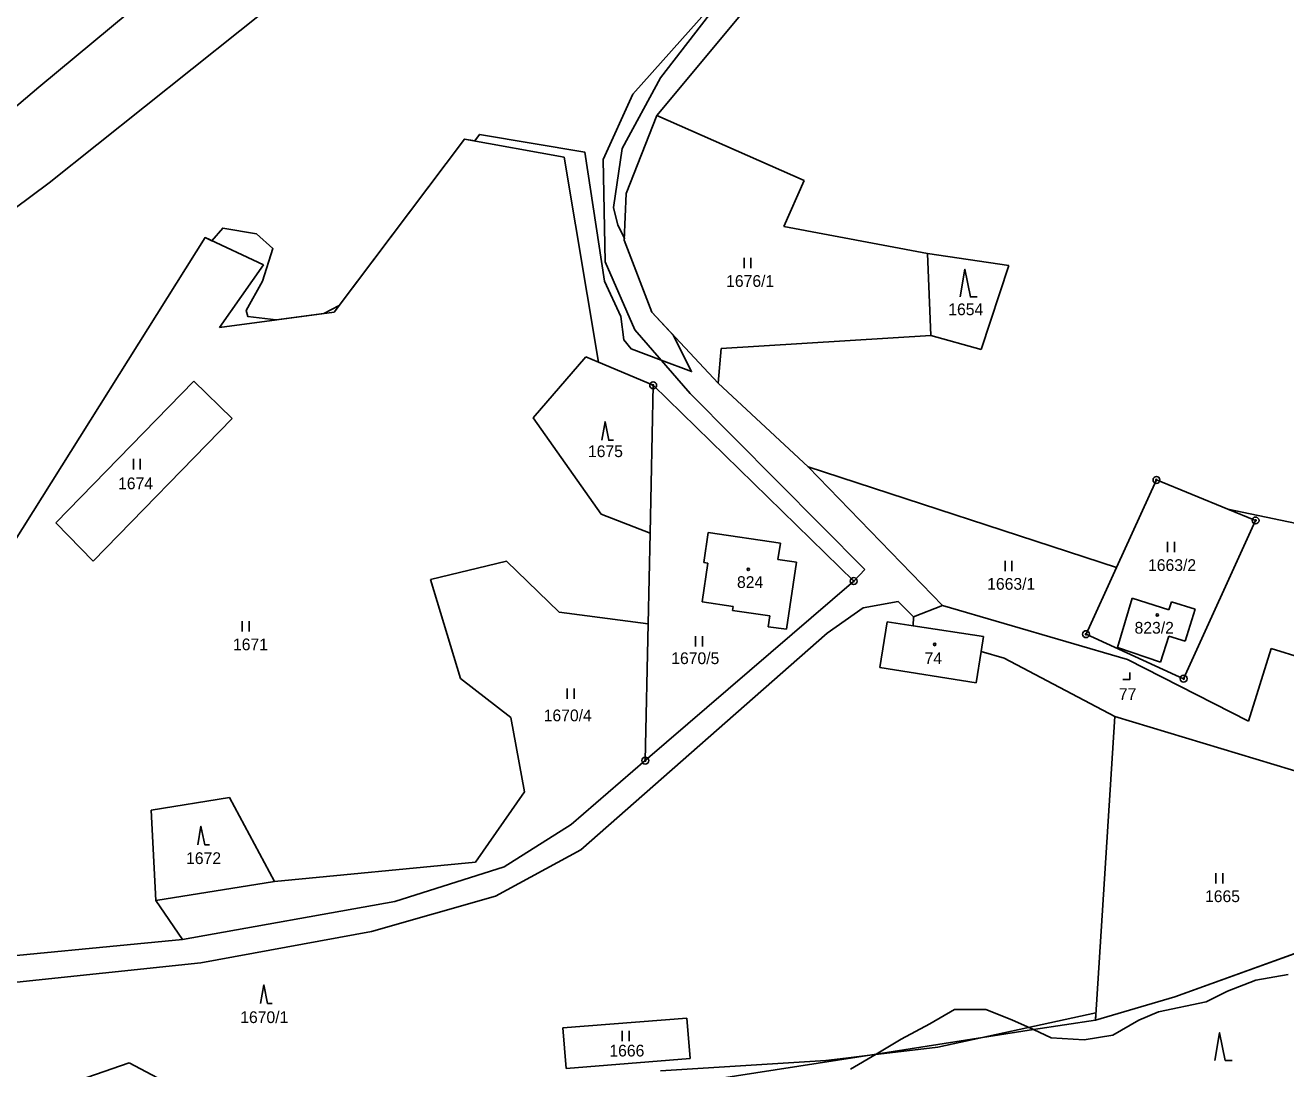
# Model space of a CAD drawing. Extents: x -439246 to -433691, y -1130252 to -1121148.
# Drawn here: x -437128.8 to -436946.5, y -1122399.6 to -1122248.6 of the extents above; entities that cross this region are included whole.
import ezdxf

# ---------------------------------------------------------------- set-up
doc = ezdxf.new("R2010")
doc.units = 0
for name, color, linetype in [('Vrstva 1', 7, 'Continuous'), ('Vrstva 18', 7, 'Continuous'), ('Vrstva 19', 7, 'Continuous'), ('Vrstva 24', 7, 'Continuous'), ('Vrstva 25', 7, 'Continuous'), ('Vrstva 3', 7, 'Continuous'), ('Vrstva 37', 7, 'Continuous'), ('Vrstva 4', 7, 'Continuous'), ('Vrstva 52', 7, 'Continuous')]:
    doc.layers.add(name, color=color, linetype=linetype)

msp = doc.modelspace()

# ---------------------------------------------------------------- linework, layer by layer
at = {"layer": 'Vrstva 1'}
for points in [[(-437126.88, -1122257.54), (-437007.02, -1122157.89)], [(-437084.03, -1122238.3), (-437125.38, -1122271.39)], [(-437025.76, -1122241.44), (-437040.94, -1122258.55)], [(-437022.7, -1122243.88), (-437037.49, -1122261.62)], [(-437191.16, -1122312.15), (-437126.88, -1122257.54)], [(-437040.94, -1122258.55), (-437045.24, -1122268)], [(-437041.92, -1122272.89), (-437037.49, -1122261.62)], [(-437037.49, -1122261.62), (-437016.16, -1122271.01)], [(-437084.17, -1122290.1), (-437065.3, -1122265.03)], [(-437065.3, -1122265.03), (-437050.86, -1122267.67)], [(-437050.86, -1122267.67), (-437045.92, -1122297.35)], [(-437045.24, -1122268), (-437044.95, -1122282.79)], [(-437016.16, -1122271.01), (-437019.1, -1122277.68)], [(-437125.38, -1122271.39), (-437215.72, -1122338.73)], [(-437042.18, -1122279.68), (-437041.92, -1122272.89)], [(-437019.1, -1122277.68), (-436998.34, -1122281.58)], [(-437130.56, -1122323.47), (-437102.82, -1122279.3)], [(-437102.82, -1122279.3), (-437094.38, -1122283.22)], [(-437038.19, -1122290.1), (-437042.18, -1122279.68)], [(-436998.34, -1122281.58), (-436986.54, -1122283.32)], [(-436997.84, -1122293.49), (-436998.34, -1122281.58)], [(-437094.38, -1122283.22), (-437100.74, -1122292.3)], [(-437044.95, -1122282.79), (-437040.64, -1122292.65)], [(-436986.54, -1122283.32), (-436990.57, -1122295.49)], [(-437100.74, -1122292.3), (-437084.17, -1122290.1)], [(-437028.59, -1122300.37), (-437038.19, -1122290.1)], [(-437040.64, -1122292.65), (-437032.65, -1122301.85)], [(-436997.84, -1122293.49), (-437028.17, -1122295.34)], [(-436990.57, -1122295.49), (-436997.84, -1122293.49)], [(-437047.76, -1122296.57), (-437055.36, -1122305.38)], [(-437045.92, -1122297.35), (-437047.76, -1122296.57)], [(-437028.17, -1122295.34), (-437028.59, -1122300.37)], [(-437038.01, -1122300.67), (-437045.92, -1122297.35)], [(-437124.42, -1122320.56), (-437104.45, -1122300.08)], [(-437104.45, -1122300.08), (-437098.9, -1122305.49)], [(-437028.59, -1122300.37), (-437015.57, -1122312.5)], [(-437038.01, -1122300.67), (-437038.46, -1122322.09)], [(-437009, -1122329.02), (-437038.01, -1122300.67)], [(-437032.65, -1122301.85), (-437007.37, -1122327.34)], [(-437098.9, -1122305.49), (-437119.03, -1122326.15)], [(-437055.36, -1122305.38), (-437045.51, -1122319.31)], [(-437015.57, -1122312.5), (-436996.16, -1122332.54)], [(-437015.57, -1122312.5), (-436970.98, -1122327.04)], [(-436970.98, -1122327.04), (-436965.2, -1122314.37)], [(-436965.2, -1122314.37), (-436954.88, -1122318.6)], [(-436954.88, -1122318.6), (-436907.51, -1122328.48)], [(-436954.88, -1122318.6), (-436950.87, -1122320.24)], [(-437045.51, -1122319.31), (-437038.46, -1122322.09)], [(-436950.87, -1122320.24), (-436961.28, -1122343.14)], [(-437119.03, -1122326.15), (-437124.42, -1122320.56)], [(-437038.46, -1122322.09), (-437038.73, -1122335.18)], [(-437030.7, -1122326.34), (-437030.05, -1122321.97)], [(-437030.05, -1122321.97), (-437019.61, -1122323.52)], [(-437019.61, -1122323.52), (-437019.96, -1122325.87)], [(-437017.28, -1122326.27), (-437019.96, -1122325.87)], [(-437059.22, -1122326.14), (-437070.22, -1122328.79)], [(-437051.59, -1122333.5), (-437059.22, -1122326.14)], [(-437030.1, -1122326.43), (-437030.93, -1122332)], [(-437030.1, -1122326.43), (-437030.7, -1122326.34)], [(-437018.72, -1122335.98), (-437017.28, -1122326.27)], [(-437007.37, -1122327.34), (-437009, -1122329.02)], [(-436975.39, -1122336.7), (-436970.98, -1122327.04)], [(-437070.22, -1122328.79), (-437065.88, -1122343.1)], [(-437039.15, -1122355), (-437009, -1122329.02)], [(-437030.93, -1122332), (-437026.45, -1122332.67)], [(-437026.45, -1122332.67), (-437026.54, -1122333.26)], [(-437007.64, -1122332.87), (-437012.85, -1122336.57)], [(-437002.56, -1122331.95), (-437007.64, -1122332.87)], [(-437000.35, -1122334.21), (-437002.56, -1122331.95)], [(-436996.16, -1122332.54), (-437000.35, -1122334.21)], [(-436996.16, -1122332.54), (-436969.37, -1122340.36)], [(-436970.85, -1122338.61), (-436968.73, -1122331.48)], [(-436968.73, -1122331.48), (-436963.41, -1122333.18)], [(-436963.41, -1122333.18), (-436963.04, -1122332)], [(-436963.04, -1122332), (-436959.61, -1122333.08)], [(-436959.61, -1122333.08), (-436961.06, -1122337.72)], [(-437038.73, -1122335.18), (-437051.59, -1122333.5)], [(-437026.54, -1122333.26), (-437021.14, -1122334.06)], [(-437021.35, -1122335.64), (-437021.14, -1122334.06)], [(-437004.17, -1122334.92), (-437005.2, -1122341.53)], [(-437004.17, -1122334.92), (-437000.41, -1122335.5)], [(-437000.35, -1122334.21), (-437000.41, -1122335.5)], [(-437012.85, -1122336.57), (-437048.45, -1122367.9)], [(-437038.73, -1122335.18), (-437039.15, -1122355)], [(-437018.72, -1122335.98), (-437021.35, -1122335.64)], [(-437000.41, -1122335.5), (-436990.24, -1122337.05)], [(-436961.28, -1122343.14), (-436975.39, -1122336.7)], [(-436990.57, -1122339.22), (-436990.24, -1122337.05)], [(-436964.62, -1122340.75), (-436970.85, -1122338.61)], [(-436963.4, -1122336.98), (-436964.62, -1122340.75)], [(-436961.06, -1122337.72), (-436963.4, -1122336.98)], [(-436991.26, -1122343.72), (-436990.57, -1122339.22)], [(-436987.21, -1122340.17), (-436990.57, -1122339.22)], [(-436971.22, -1122348.62), (-436987.21, -1122340.17)], [(-436969.37, -1122340.36), (-436951.88, -1122349.28)], [(-436948.6, -1122338.75), (-436951.88, -1122349.28)], [(-436948.6, -1122338.75), (-436934.56, -1122343.12)], [(-437005.2, -1122341.53), (-436991.26, -1122343.72)], [(-437065.88, -1122343.1), (-437058.62, -1122348.77)], [(-437058.62, -1122348.77), (-437056.62, -1122359.52)], [(-436971.22, -1122348.62), (-436974.03, -1122392.55)], [(-436943.13, -1122357.11), (-436971.22, -1122348.62)], [(-437049.89, -1122364.26), (-437039.15, -1122355)], [(-437099.31, -1122360.33), (-437110.64, -1122362.16)], [(-437092.78, -1122372.51), (-437099.31, -1122360.33)], [(-437056.62, -1122359.52), (-437063.72, -1122369.68)], [(-437110.64, -1122362.16), (-437109.97, -1122375.23)], [(-437059.54, -1122370.38), (-437049.89, -1122364.26)], [(-437063.72, -1122369.68), (-437092.78, -1122372.51)], [(-437048.45, -1122367.9), (-437060.81, -1122374.64)], [(-437075.38, -1122375.39), (-437059.54, -1122370.38)], [(-437109.97, -1122375.23), (-437092.78, -1122372.51)], [(-436962.56, -1122389.17), (-436915.45, -1122372.19)], [(-437060.81, -1122374.64), (-437078.74, -1122379.72)], [(-437109.97, -1122375.23), (-437106.08, -1122380.89)], [(-437106.08, -1122380.89), (-437075.38, -1122375.39)], [(-437078.74, -1122379.72), (-437103.45, -1122384.29)], [(-437139.17, -1122384.09), (-437106.08, -1122380.89)], [(-437103.45, -1122384.29), (-437131.87, -1122387.24)], [(-436974.03, -1122392.55), (-436962.56, -1122389.17)], [(-437051.08, -1122393.7), (-437033.13, -1122392.27)], [(-437033.13, -1122392.27), (-437032.66, -1122398.12)], [(-436982.99, -1122393.94), (-436974.03, -1122392.55)], [(-437050.61, -1122399.55), (-437051.08, -1122393.7)], [(-437005.74, -1122397.48), (-436982.99, -1122393.94)], [(-437113.79, -1122398.74), (-437122.28, -1122401.7)], [(-437101.52, -1122405.26), (-437113.79, -1122398.74)], [(-437032.66, -1122398.12), (-437050.61, -1122399.55)], [(-437031.55, -1122401.49), (-437005.74, -1122397.48)]]:
    msp.add_lwpolyline(points, dxfattribs=at)
at = {"layer": 'Vrstva 24'}
for centre, radius in [((-437038.01, -1122300.67), 0.5), ((-437038.01, -1122300.67), 0.1), ((-436965.2, -1122314.37), 0.5), ((-436965.2, -1122314.37), 0.1), ((-436950.87, -1122320.24), 0.5), ((-436950.87, -1122320.24), 0.1), ((-437009, -1122329.02), 0.5), ((-437009, -1122329.02), 0.1), ((-436975.39, -1122336.7), 0.5), ((-436975.39, -1122336.7), 0.1), ((-436961.28, -1122343.14), 0.5), ((-436961.28, -1122343.14), 0.1), ((-437039.15, -1122355), 0.5), ((-437039.15, -1122355), 0.1)]:
    msp.add_circle(centre, radius, dxfattribs=at)
at = {"layer": 'Vrstva 25'}
for p, q in [((-437024.86, -1122283.73), (-437024.86, -1122282.23)), ((-437023.86, -1122283.73), (-437023.86, -1122282.23)), ((-437113.2, -1122312.84), (-437113.2, -1122311.34)), ((-437112.2, -1122312.84), (-437112.2, -1122311.34)), ((-436963.61, -1122324.85), (-436963.61, -1122323.35)), ((-436962.61, -1122324.85), (-436962.61, -1122323.35)), ((-436987.11, -1122327.57), (-436987.11, -1122326.07)), ((-436986.11, -1122327.57), (-436986.11, -1122326.07)), ((-437097.47, -1122336.33), (-437097.47, -1122334.83)), ((-437096.47, -1122336.33), (-437096.47, -1122334.83)), ((-437031.86, -1122338.47), (-437031.86, -1122336.97)), ((-437030.86, -1122338.47), (-437030.86, -1122336.97)), ((-437050.44, -1122346.06), (-437050.44, -1122344.56)), ((-437049.44, -1122346.06), (-437049.44, -1122344.56)), ((-436956.61, -1122372.78), (-436956.61, -1122371.28)), ((-436955.61, -1122372.78), (-436955.61, -1122371.28)), ((-437042.5, -1122395.61), (-437042.5, -1122394.11)), ((-437041.5, -1122395.61), (-437041.5, -1122394.11))]:
    msp.add_line(p, q, dxfattribs=at)
for points in [[(-436993.62, -1122287.88), (-436992.92, -1122283.88), (-436992.12, -1122287.88), (-436991.12, -1122287.88)], [(-437045.44, -1122308.62), (-437044.97, -1122305.94), (-437044.43, -1122308.62), (-437043.76, -1122308.62)], [(-436970.07, -1122343.27), (-436969.07, -1122343.27), (-436969.07, -1122342.27)], [(-437103.89, -1122367.19), (-437103.42, -1122364.51), (-437102.88, -1122367.19), (-437102.21, -1122367.19)], [(-437094.79, -1122390.15), (-437094.32, -1122387.47), (-437093.78, -1122390.15), (-437093.11, -1122390.15)], [(-436956.76, -1122398.39), (-436956.06, -1122394.39), (-436955.26, -1122398.39), (-436954.26, -1122398.39)]]:
    msp.add_lwpolyline(points, dxfattribs=at)
for centre in [(-437024.25, -1122327.31), (-436965.09, -1122333.92), (-436997.28, -1122338.19)]:
    msp.add_circle(centre, 0.175, dxfattribs=at)
at = {"layer": 'Vrstva 3'}
for points in [[(-437030.7, -1122326.34), (-437030.05, -1122321.97)], [(-437030.05, -1122321.97), (-437019.61, -1122323.52)], [(-437019.61, -1122323.52), (-437019.96, -1122325.87)], [(-437017.28, -1122326.27), (-437019.96, -1122325.87)], [(-437030.1, -1122326.43), (-437030.93, -1122332)], [(-437030.1, -1122326.43), (-437030.7, -1122326.34)], [(-437018.72, -1122335.98), (-437017.28, -1122326.27)], [(-437030.93, -1122332), (-437026.45, -1122332.67)], [(-437026.45, -1122332.67), (-437026.54, -1122333.26)], [(-436970.85, -1122338.61), (-436968.73, -1122331.48)], [(-436968.73, -1122331.48), (-436963.41, -1122333.18)], [(-436963.41, -1122333.18), (-436963.04, -1122332)], [(-436963.04, -1122332), (-436959.61, -1122333.08)], [(-436959.61, -1122333.08), (-436961.06, -1122337.72)], [(-437026.54, -1122333.26), (-437021.14, -1122334.06)], [(-437021.35, -1122335.64), (-437021.14, -1122334.06)], [(-437004.17, -1122334.92), (-437005.2, -1122341.53)], [(-437004.17, -1122334.92), (-437000.41, -1122335.5)], [(-437018.72, -1122335.98), (-437021.35, -1122335.64)], [(-437000.41, -1122335.5), (-436990.24, -1122337.05)], [(-436990.57, -1122339.22), (-436990.24, -1122337.05)], [(-436964.62, -1122340.75), (-436970.85, -1122338.61)], [(-436963.4, -1122336.98), (-436964.62, -1122340.75)], [(-436961.06, -1122337.72), (-436963.4, -1122336.98)], [(-436991.26, -1122343.72), (-436990.57, -1122339.22)], [(-437005.2, -1122341.53), (-436991.26, -1122343.72)]]:
    msp.add_lwpolyline(points, dxfattribs=at)
at = {"layer": 'Vrstva 37'}
for centre in [(-437024.25, -1122327.31), (-436965.09, -1122333.92), (-436997.28, -1122338.19)]:
    msp.add_circle(centre, 0.175, dxfattribs=at)
at = {"layer": 'Vrstva 4'}
for points in [[(-436946.16, -1122385.98), (-436950.82, -1122386.77)], [(-436950.82, -1122386.77), (-436954.92, -1122388.36)], [(-436954.92, -1122388.36), (-436958.01, -1122389.91)], [(-436994.42, -1122391.04), (-436997.98, -1122393.1)], [(-436989.9, -1122391.04), (-436994.42, -1122391.04)], [(-436986.13, -1122392.5), (-436989.9, -1122391.04)], [(-436964.92, -1122391.35), (-436967.76, -1122392.59)], [(-436958.01, -1122389.91), (-436964.92, -1122391.35)], [(-436997.98, -1122393.1), (-437002.13, -1122395.34)], [(-436982.99, -1122393.94), (-436986.13, -1122392.5)], [(-436967.76, -1122392.59), (-436971.52, -1122394.75)], [(-436980.42, -1122395.12), (-436982.99, -1122393.94)], [(-436975.66, -1122395.41), (-436980.42, -1122395.12)], [(-436971.52, -1122394.75), (-436975.66, -1122395.41)], [(-437002.13, -1122395.34), (-437005.74, -1122397.48)], [(-437005.74, -1122397.48), (-437009.44, -1122399.67)]]:
    msp.add_lwpolyline(points, dxfattribs=at)
at = {"layer": 'Vrstva 52'}
for points in [[(-437233.37, -1122353.36), (-437234.68, -1122353.42), (-437226.7, -1122344.85), (-437215.72, -1122338.73), (-437191.16, -1122312.15), (-437126.88, -1122257.54), (-437007.02, -1122157.89), (-436904.26, -1122082.16)], [(-437029.05, -1122245.92), (-437036.94, -1122256.15), (-437042.48, -1122266.39), (-437043.76, -1122274.92), (-437043.12, -1122277.48), (-437042.17, -1122279.37), (-437042.18, -1122279.68), (-437038.19, -1122290.1), (-437035.1, -1122293.41), (-437032.44, -1122298.69), (-437036.83, -1122297.04), (-437041.2, -1122295.39), (-437042.27, -1122294.11), (-437042.69, -1122290.7), (-437045.04, -1122285.58), (-437047.91, -1122266.91), (-437063.12, -1122264.37), (-437063.79, -1122265.3), (-437065.3, -1122265.03), (-437083.43, -1122289.12), (-437085.65, -1122290.3), (-437092.55, -1122291.21), (-437096.65, -1122290.7), (-437096.86, -1122289.85), (-437094.51, -1122285.58), (-437093.02, -1122280.89), (-437095.37, -1122278.76), (-437100.27, -1122277.91), (-437101.84, -1122279.75), (-437102.82, -1122279.3), (-437130.56, -1122323.47)], [(-437036.94, -1122399.89), (-437013.05, -1122398.39), (-437009.75, -1122398), (-437007.07, -1122397.69), (-436996.84, -1122396.48), (-436990.62, -1122395.13), (-436973.96, -1122391.52), (-436974.03, -1122392.55), (-436962.56, -1122389.17), (-436937.71, -1122380.21)]]:
    msp.add_lwpolyline(points, dxfattribs=at)

# ---------------------------------------------------------------- texts
at = {"layer": 'Vrstva 18'}
for s, p in [('1676/1', (-437027.45, -1122286.43)), ('1654', (-436995.32, -1122290.53)), ('1675', (-437047.44, -1122311.07)), ('1674', (-437115.41, -1122315.72)), ('1663/2', (-436966.42, -1122327.55)), ('1663/1', (-436989.69, -1122330.27)), ('1671', (-437098.79, -1122339.03)), ('1670/5', (-437035.39, -1122341.03)), ('1670/4', (-437053.84, -1122349.31)), ('1672', (-437105.57, -1122369.97)), ('1665', (-436958.18, -1122375.48)), ('1670/1', (-437097.74, -1122392.99)), ('1666', (-437044.34, -1122397.83))]:
    msp.add_text(s, height=1.7, dxfattribs=at).set_placement(p)
at = {"layer": 'Vrstva 19'}
for s, p in [('824', (-437025.88, -1122330.01)), ('823/2', (-436968.37, -1122336.62)), ('74', (-436998.75, -1122341.03)), ('77', (-436970.64, -1122346.22))]:
    msp.add_text(s, height=1.7, dxfattribs=at).set_placement(p)

doc.saveas('drawing.dxf')
